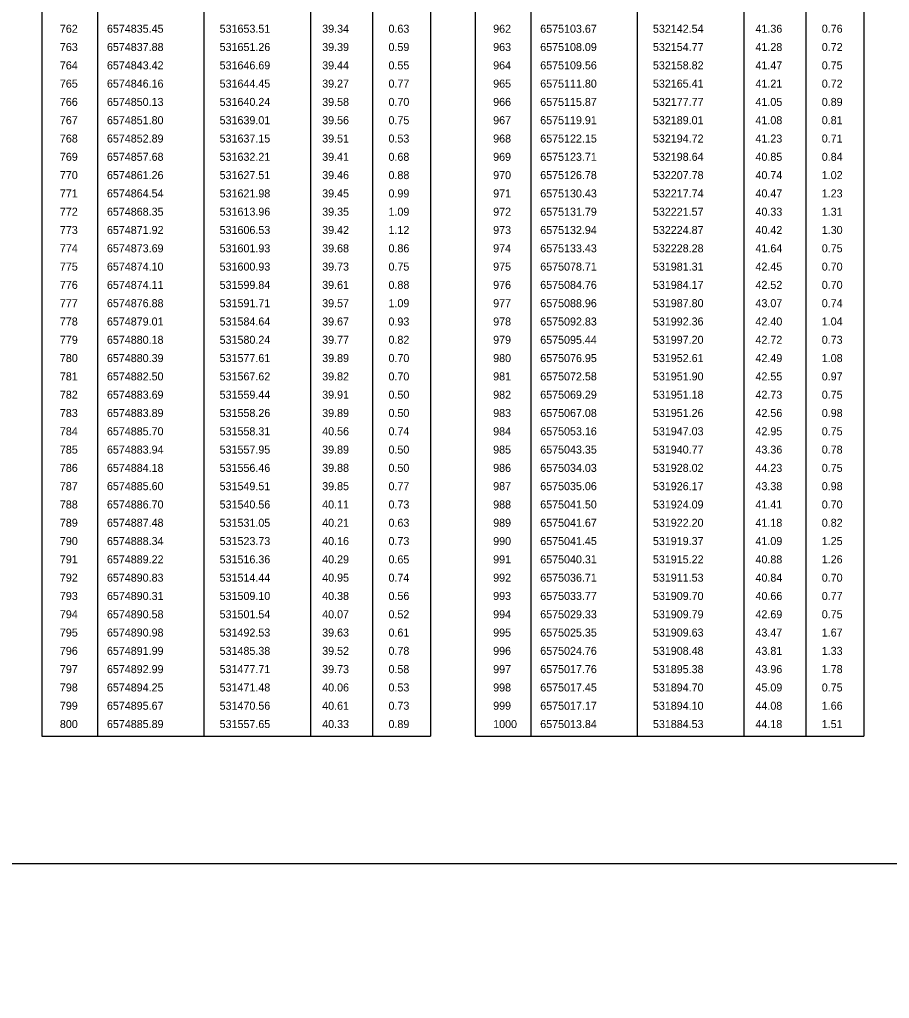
# Model space of a CAD drawing. Extents: x 528816 to 533196, y 6574767 to 6575847.
# Drawn here: x 530548.1 to 530624.1, y 6575328.9 to 6575414.5 of the extents above; entities that cross this region are included whole.
import ezdxf

# ---------------------------------------------------------------- set-up
doc = ezdxf.new("R2010")
doc.units = 0
for name, color, linetype in [('ABIJOONIS', 7, 'Continuous'), ('TEE', 7, 'Continuous'), ('VORMISTUS', 7, 'Continuous')]:
    doc.layers.add(name, color=color, linetype=linetype)

msp = doc.modelspace()

# ---------------------------------------------------------------- linework, layer by layer
at = {"layer": 'ABIJOONIS'}
for p, q in [((530550.044, 6575674.457), (530550.044, 6575351.834)), ((530554.904, 6575674.457), (530554.904, 6575351.834)), ((530564.219, 6575674.457), (530564.219, 6575351.834)), ((530573.534, 6575674.457), (530573.534, 6575351.834)), ((530578.956, 6575674.457), (530578.956, 6575351.834)), ((530584.028, 6575674.457), (530584.028, 6575351.834)), ((530587.918, 6575674.457), (530587.918, 6575351.834)), ((530592.778, 6575674.457), (530592.778, 6575351.834)), ((530602.093, 6575674.457), (530602.093, 6575351.834)), ((530611.408, 6575674.457), (530611.408, 6575351.834)), ((530616.83, 6575674.457), (530616.83, 6575351.834)), ((530621.903, 6575674.457), (530621.903, 6575351.834)), ((530550.044, 6575351.834), (530584.028, 6575351.834)), ((530587.918, 6575351.834), (530621.903, 6575351.834))]:
    msp.add_line(p, q, dxfattribs=at)
at = {"layer": 'TEE'}
msp.add_arc((530328.708, 6575554.734), 291.999, 251.18106, 251.18106, dxfattribs=at)
at = {"layer": 'VORMISTUS'}
msp.add_lwpolyline([(530704.085, 6575686.006), (530423.703, 6575686.006), (530423.703, 6575340.694), (530704.085, 6575340.694)], close=True, dxfattribs=at)

# ---------------------------------------------------------------- texts
at = {"layer": 'ABIJOONIS'}
for s, p in [('762', (530551.622, 6575413.338)), ('6574835.45', (530555.734, 6575413.338)), ('531653.51', (530565.586, 6575413.338)), ('39.34', (530574.552, 6575413.338)), ('0.63', (530580.346, 6575413.338)), ('962', (530589.497, 6575413.338)), ('6575103.67', (530593.609, 6575413.338)), ('532142.54', (530603.46, 6575413.338)), ('41.36', (530612.426, 6575413.338)), ('0.76', (530618.22, 6575413.338)), ('763', (530551.622, 6575411.738)), ('6574837.88', (530555.734, 6575411.738)), ('531651.26', (530565.586, 6575411.738)), ('39.39', (530574.552, 6575411.738)), ('0.59', (530580.346, 6575411.738)), ('963', (530589.497, 6575411.738)), ('6575108.09', (530593.609, 6575411.738)), ('532154.77', (530603.46, 6575411.738)), ('41.28', (530612.426, 6575411.738)), ('0.72', (530618.22, 6575411.738)), ('764', (530551.622, 6575410.138)), ('6574843.42', (530555.734, 6575410.138)), ('531646.69', (530565.586, 6575410.138)), ('39.44', (530574.552, 6575410.138)), ('0.55', (530580.346, 6575410.138)), ('964', (530589.497, 6575410.138)), ('6575109.56', (530593.609, 6575410.138)), ('532158.82', (530603.46, 6575410.138)), ('41.47', (530612.426, 6575410.138)), ('0.75', (530618.22, 6575410.138)), ('765', (530551.622, 6575408.538)), ('6574846.16', (530555.734, 6575408.538)), ('531644.45', (530565.586, 6575408.538)), ('39.27', (530574.552, 6575408.538)), ('0.77', (530580.346, 6575408.538)), ('965', (530589.497, 6575408.538)), ('6575111.80', (530593.609, 6575408.538)), ('532165.41', (530603.46, 6575408.538)), ('41.21', (530612.426, 6575408.538)), ('0.72', (530618.22, 6575408.538)), ('766', (530551.622, 6575406.938)), ('6574850.13', (530555.734, 6575406.938)), ('531640.24', (530565.586, 6575406.938)), ('39.58', (530574.552, 6575406.938)), ('0.70', (530580.346, 6575406.938)), ('966', (530589.497, 6575406.938)), ('6575115.87', (530593.609, 6575406.938)), ('532177.77', (530603.46, 6575406.938)), ('41.05', (530612.426, 6575406.938)), ('0.89', (530618.22, 6575406.938)), ('767', (530551.622, 6575405.338)), ('6574851.80', (530555.734, 6575405.338)), ('531639.01', (530565.586, 6575405.338)), ('39.56', (530574.552, 6575405.338)), ('0.75', (530580.346, 6575405.338)), ('967', (530589.497, 6575405.338)), ('6575119.91', (530593.609, 6575405.338)), ('532189.01', (530603.46, 6575405.338)), ('41.08', (530612.426, 6575405.338)), ('0.81', (530618.22, 6575405.338)), ('768', (530551.622, 6575403.738)), ('6574852.89', (530555.734, 6575403.738)), ('531637.15', (530565.586, 6575403.738)), ('39.51', (530574.552, 6575403.738)), ('0.53', (530580.346, 6575403.738)), ('968', (530589.497, 6575403.738)), ('6575122.15', (530593.609, 6575403.738)), ('532194.72', (530603.46, 6575403.738)), ('41.23', (530612.426, 6575403.738)), ('0.71', (530618.22, 6575403.738)), ('769', (530551.622, 6575402.138)), ('6574857.68', (530555.734, 6575402.138)), ('531632.21', (530565.586, 6575402.138)), ('39.41', (530574.552, 6575402.138)), ('0.68', (530580.346, 6575402.138)), ('969', (530589.497, 6575402.138)), ('6575123.71', (530593.609, 6575402.138)), ('532198.64', (530603.46, 6575402.138)), ('40.85', (530612.426, 6575402.138)), ('0.84', (530618.22, 6575402.138)), ('770', (530551.622, 6575400.538)), ('6574861.26', (530555.734, 6575400.538)), ('531627.51', (530565.586, 6575400.538)), ('39.46', (530574.552, 6575400.538)), ('0.88', (530580.346, 6575400.538)), ('970', (530589.497, 6575400.538)), ('6575126.78', (530593.609, 6575400.538)), ('532207.78', (530603.46, 6575400.538)), ('40.74', (530612.426, 6575400.538)), ('1.02', (530618.22, 6575400.538)), ('771', (530551.622, 6575398.938)), ('6574864.54', (530555.734, 6575398.938)), ('531621.98', (530565.586, 6575398.938)), ('39.45', (530574.552, 6575398.938)), ('0.99', (530580.346, 6575398.938)), ('971', (530589.497, 6575398.938)), ('6575130.43', (530593.609, 6575398.938)), ('532217.74', (530603.46, 6575398.938)), ('40.47', (530612.426, 6575398.938)), ('1.23', (530618.22, 6575398.938)), ('772', (530551.622, 6575397.338)), ('6574868.35', (530555.734, 6575397.338)), ('531613.96', (530565.586, 6575397.338)), ('39.35', (530574.552, 6575397.338)), ('1.09', (530580.346, 6575397.338)), ('972', (530589.497, 6575397.338)), ('6575131.79', (530593.609, 6575397.338)), ('532221.57', (530603.46, 6575397.338)), ('40.33', (530612.426, 6575397.338)), ('1.31', (530618.22, 6575397.338)), ('773', (530551.622, 6575395.738)), ('6574871.92', (530555.734, 6575395.738)), ('531606.53', (530565.586, 6575395.738)), ('39.42', (530574.552, 6575395.738)), ('1.12', (530580.346, 6575395.738)), ('973', (530589.497, 6575395.738)), ('6575132.94', (530593.609, 6575395.738)), ('532224.87', (530603.46, 6575395.738)), ('40.42', (530612.426, 6575395.738)), ('1.30', (530618.22, 6575395.738)), ('774', (530551.622, 6575394.138)), ('6574873.69', (530555.734, 6575394.138)), ('531601.93', (530565.586, 6575394.138)), ('39.68', (530574.552, 6575394.138)), ('0.86', (530580.346, 6575394.138)), ('974', (530589.497, 6575394.138)), ('6575133.43', (530593.609, 6575394.138)), ('532228.28', (530603.46, 6575394.138)), ('41.64', (530612.426, 6575394.138)), ('0.75', (530618.22, 6575394.138)), ('775', (530551.622, 6575392.538)), ('6574874.10', (530555.734, 6575392.538)), ('531600.93', (530565.586, 6575392.538)), ('39.73', (530574.552, 6575392.538)), ('0.75', (530580.346, 6575392.538)), ('975', (530589.497, 6575392.538)), ('6575078.71', (530593.609, 6575392.538)), ('531981.31', (530603.46, 6575392.538)), ('42.45', (530612.426, 6575392.538)), ('0.70', (530618.22, 6575392.538)), ('776', (530551.622, 6575390.938)), ('6574874.11', (530555.734, 6575390.938)), ('531599.84', (530565.586, 6575390.938)), ('39.61', (530574.552, 6575390.938)), ('0.88', (530580.346, 6575390.938)), ('976', (530589.497, 6575390.938)), ('6575084.76', (530593.609, 6575390.938)), ('531984.17', (530603.46, 6575390.938)), ('42.52', (530612.426, 6575390.938)), ('0.70', (530618.22, 6575390.938)), ('777', (530551.622, 6575389.338)), ('6574876.88', (530555.734, 6575389.338)), ('531591.71', (530565.586, 6575389.338)), ('39.57', (530574.552, 6575389.338)), ('1.09', (530580.346, 6575389.338)), ('977', (530589.497, 6575389.338)), ('6575088.96', (530593.609, 6575389.338)), ('531987.80', (530603.46, 6575389.338)), ('43.07', (530612.426, 6575389.338)), ('0.74', (530618.22, 6575389.338)), ('778', (530551.622, 6575387.738)), ('6574879.01', (530555.734, 6575387.738)), ('531584.64', (530565.586, 6575387.738)), ('39.67', (530574.552, 6575387.738)), ('0.93', (530580.346, 6575387.738)), ('978', (530589.497, 6575387.738)), ('6575092.83', (530593.609, 6575387.738)), ('531992.36', (530603.46, 6575387.738)), ('42.40', (530612.426, 6575387.738)), ('1.04', (530618.22, 6575387.738)), ('779', (530551.622, 6575386.138)), ('6574880.18', (530555.734, 6575386.138)), ('531580.24', (530565.586, 6575386.138)), ('39.77', (530574.552, 6575386.138)), ('0.82', (530580.346, 6575386.138)), ('979', (530589.497, 6575386.138)), ('6575095.44', (530593.609, 6575386.138)), ('531997.20', (530603.46, 6575386.138)), ('42.72', (530612.426, 6575386.138)), ('0.73', (530618.22, 6575386.138)), ('780', (530551.622, 6575384.538)), ('6574880.39', (530555.734, 6575384.538)), ('531577.61', (530565.586, 6575384.538)), ('39.89', (530574.552, 6575384.538)), ('0.70', (530580.346, 6575384.538)), ('980', (530589.497, 6575384.538)), ('6575076.95', (530593.609, 6575384.538)), ('531952.61', (530603.46, 6575384.538)), ('42.49', (530612.426, 6575384.538)), ('1.08', (530618.22, 6575384.538)), ('781', (530551.622, 6575382.938)), ('6574882.50', (530555.734, 6575382.938)), ('531567.62', (530565.586, 6575382.938)), ('39.82', (530574.552, 6575382.938)), ('0.70', (530580.346, 6575382.938)), ('981', (530589.497, 6575382.938)), ('6575072.58', (530593.609, 6575382.938)), ('531951.90', (530603.46, 6575382.938)), ('42.55', (530612.426, 6575382.938)), ('0.97', (530618.22, 6575382.938)), ('782', (530551.622, 6575381.338)), ('6574883.69', (530555.734, 6575381.338)), ('531559.44', (530565.586, 6575381.338)), ('39.91', (530574.552, 6575381.338)), ('0.50', (530580.346, 6575381.338)), ('982', (530589.497, 6575381.338)), ('6575069.29', (530593.609, 6575381.338)), ('531951.18', (530603.46, 6575381.338)), ('42.73', (530612.426, 6575381.338)), ('0.75', (530618.22, 6575381.338)), ('783', (530551.622, 6575379.738)), ('6574883.89', (530555.734, 6575379.738)), ('531558.26', (530565.586, 6575379.738)), ('39.89', (530574.552, 6575379.738)), ('0.50', (530580.346, 6575379.738)), ('983', (530589.497, 6575379.738)), ('6575067.08', (530593.609, 6575379.738)), ('531951.26', (530603.46, 6575379.738)), ('42.56', (530612.426, 6575379.738)), ('0.98', (530618.22, 6575379.738)), ('784', (530551.622, 6575378.138)), ('6574885.70', (530555.734, 6575378.138)), ('531558.31', (530565.586, 6575378.138)), ('40.56', (530574.552, 6575378.138)), ('0.74', (530580.346, 6575378.138)), ('984', (530589.497, 6575378.138)), ('6575053.16', (530593.609, 6575378.138)), ('531947.03', (530603.46, 6575378.138)), ('42.95', (530612.426, 6575378.138)), ('0.75', (530618.22, 6575378.138)), ('785', (530551.622, 6575376.538)), ('6574883.94', (530555.734, 6575376.538)), ('531557.95', (530565.586, 6575376.538)), ('39.89', (530574.552, 6575376.538)), ('0.50', (530580.346, 6575376.538)), ('985', (530589.497, 6575376.538)), ('6575043.35', (530593.609, 6575376.538)), ('531940.77', (530603.46, 6575376.538)), ('43.36', (530612.426, 6575376.538)), ('0.78', (530618.22, 6575376.538)), ('786', (530551.622, 6575374.938)), ('6574884.18', (530555.734, 6575374.938)), ('531556.46', (530565.586, 6575374.938)), ('39.88', (530574.552, 6575374.938)), ('0.50', (530580.346, 6575374.938)), ('986', (530589.497, 6575374.938)), ('6575034.03', (530593.609, 6575374.938)), ('531928.02', (530603.46, 6575374.938)), ('44.23', (530612.426, 6575374.938)), ('0.75', (530618.22, 6575374.938)), ('787', (530551.622, 6575373.338)), ('6574885.60', (530555.734, 6575373.338)), ('531549.51', (530565.586, 6575373.338)), ('39.85', (530574.552, 6575373.338)), ('0.77', (530580.346, 6575373.338)), ('987', (530589.497, 6575373.338)), ('6575035.06', (530593.609, 6575373.338)), ('531926.17', (530603.46, 6575373.338)), ('43.38', (530612.426, 6575373.338)), ('0.98', (530618.22, 6575373.338)), ('788', (530551.622, 6575371.738)), ('6574886.70', (530555.734, 6575371.738)), ('531540.56', (530565.586, 6575371.738)), ('40.11', (530574.552, 6575371.738)), ('0.73', (530580.346, 6575371.738)), ('988', (530589.497, 6575371.738)), ('6575041.50', (530593.609, 6575371.738)), ('531924.09', (530603.46, 6575371.738)), ('41.41', (530612.426, 6575371.738)), ('0.70', (530618.22, 6575371.738)), ('789', (530551.622, 6575370.138)), ('6574887.48', (530555.734, 6575370.138)), ('531531.05', (530565.586, 6575370.138)), ('40.21', (530574.552, 6575370.138)), ('0.63', (530580.346, 6575370.138)), ('989', (530589.497, 6575370.138)), ('6575041.67', (530593.609, 6575370.138)), ('531922.20', (530603.46, 6575370.138)), ('41.18', (530612.426, 6575370.138)), ('0.82', (530618.22, 6575370.138)), ('790', (530551.622, 6575368.538)), ('6574888.34', (530555.734, 6575368.538)), ('531523.73', (530565.586, 6575368.538)), ('40.16', (530574.552, 6575368.538)), ('0.73', (530580.346, 6575368.538)), ('990', (530589.497, 6575368.538)), ('6575041.45', (530593.609, 6575368.538)), ('531919.37', (530603.46, 6575368.538)), ('41.09', (530612.426, 6575368.538)), ('1.25', (530618.22, 6575368.538)), ('791', (530551.622, 6575366.938)), ('6574889.22', (530555.734, 6575366.938)), ('531516.36', (530565.586, 6575366.938)), ('40.29', (530574.552, 6575366.938)), ('0.65', (530580.346, 6575366.938)), ('991', (530589.497, 6575366.938)), ('6575040.31', (530593.609, 6575366.938)), ('531915.22', (530603.46, 6575366.938)), ('40.88', (530612.426, 6575366.938)), ('1.26', (530618.22, 6575366.938)), ('792', (530551.622, 6575365.338)), ('6574890.83', (530555.734, 6575365.338)), ('531514.44', (530565.586, 6575365.338)), ('40.95', (530574.552, 6575365.338)), ('0.74', (530580.346, 6575365.338)), ('992', (530589.497, 6575365.338)), ('6575036.71', (530593.609, 6575365.338)), ('531911.53', (530603.46, 6575365.338)), ('40.84', (530612.426, 6575365.338)), ('0.70', (530618.22, 6575365.338)), ('793', (530551.622, 6575363.738)), ('6574890.31', (530555.734, 6575363.738)), ('531509.10', (530565.586, 6575363.738)), ('40.38', (530574.552, 6575363.738)), ('0.56', (530580.346, 6575363.738)), ('993', (530589.497, 6575363.738)), ('6575033.77', (530593.609, 6575363.738)), ('531909.70', (530603.46, 6575363.738)), ('40.66', (530612.426, 6575363.738)), ('0.77', (530618.22, 6575363.738)), ('794', (530551.622, 6575362.138)), ('6574890.58', (530555.734, 6575362.138)), ('531501.54', (530565.586, 6575362.138)), ('40.07', (530574.552, 6575362.138)), ('0.52', (530580.346, 6575362.138)), ('994', (530589.497, 6575362.138)), ('6575029.33', (530593.609, 6575362.138)), ('531909.79', (530603.46, 6575362.138)), ('42.69', (530612.426, 6575362.138)), ('0.75', (530618.22, 6575362.138)), ('795', (530551.622, 6575360.538)), ('6574890.98', (530555.734, 6575360.538)), ('531492.53', (530565.586, 6575360.538)), ('39.63', (530574.552, 6575360.538)), ('0.61', (530580.346, 6575360.538)), ('995', (530589.497, 6575360.538)), ('6575025.35', (530593.609, 6575360.538)), ('531909.63', (530603.46, 6575360.538)), ('43.47', (530612.426, 6575360.538)), ('1.67', (530618.22, 6575360.538)), ('796', (530551.622, 6575358.938)), ('6574891.99', (530555.734, 6575358.938)), ('531485.38', (530565.586, 6575358.938)), ('39.52', (530574.552, 6575358.938)), ('0.78', (530580.346, 6575358.938)), ('996', (530589.497, 6575358.938)), ('6575024.76', (530593.609, 6575358.938)), ('531908.48', (530603.46, 6575358.938)), ('43.81', (530612.426, 6575358.938)), ('1.33', (530618.22, 6575358.938)), ('797', (530551.622, 6575357.338)), ('6574892.99', (530555.734, 6575357.338)), ('531477.71', (530565.586, 6575357.338)), ('39.73', (530574.552, 6575357.338)), ('0.58', (530580.346, 6575357.338)), ('997', (530589.497, 6575357.338)), ('6575017.76', (530593.609, 6575357.338)), ('531895.38', (530603.46, 6575357.338)), ('43.96', (530612.426, 6575357.338)), ('1.78', (530618.22, 6575357.338)), ('798', (530551.622, 6575355.738)), ('6574894.25', (530555.734, 6575355.738)), ('531471.48', (530565.586, 6575355.738)), ('40.06', (530574.552, 6575355.738)), ('0.53', (530580.346, 6575355.738)), ('998', (530589.497, 6575355.738)), ('6575017.45', (530593.609, 6575355.738)), ('531894.70', (530603.46, 6575355.738)), ('45.09', (530612.426, 6575355.738)), ('0.75', (530618.22, 6575355.738)), ('799', (530551.622, 6575354.138)), ('6574895.67', (530555.734, 6575354.138)), ('531470.56', (530565.586, 6575354.138)), ('40.61', (530574.552, 6575354.138)), ('0.73', (530580.346, 6575354.138)), ('999', (530589.497, 6575354.138)), ('6575017.17', (530593.609, 6575354.138)), ('531894.10', (530603.46, 6575354.138)), ('44.08', (530612.426, 6575354.138)), ('1.66', (530618.22, 6575354.138)), ('800', (530551.622, 6575352.538)), ('6574885.89', (530555.734, 6575352.538)), ('531557.65', (530565.586, 6575352.538)), ('40.33', (530574.552, 6575352.538)), ('0.89', (530580.346, 6575352.538)), ('1000', (530589.497, 6575352.538)), ('6575013.84', (530593.609, 6575352.538)), ('531884.53', (530603.46, 6575352.538)), ('44.18', (530612.426, 6575352.538)), ('1.51', (530618.22, 6575352.538))]:
    msp.add_text(s, height=0.7, dxfattribs=at).set_placement(p)

doc.saveas('drawing.dxf')
